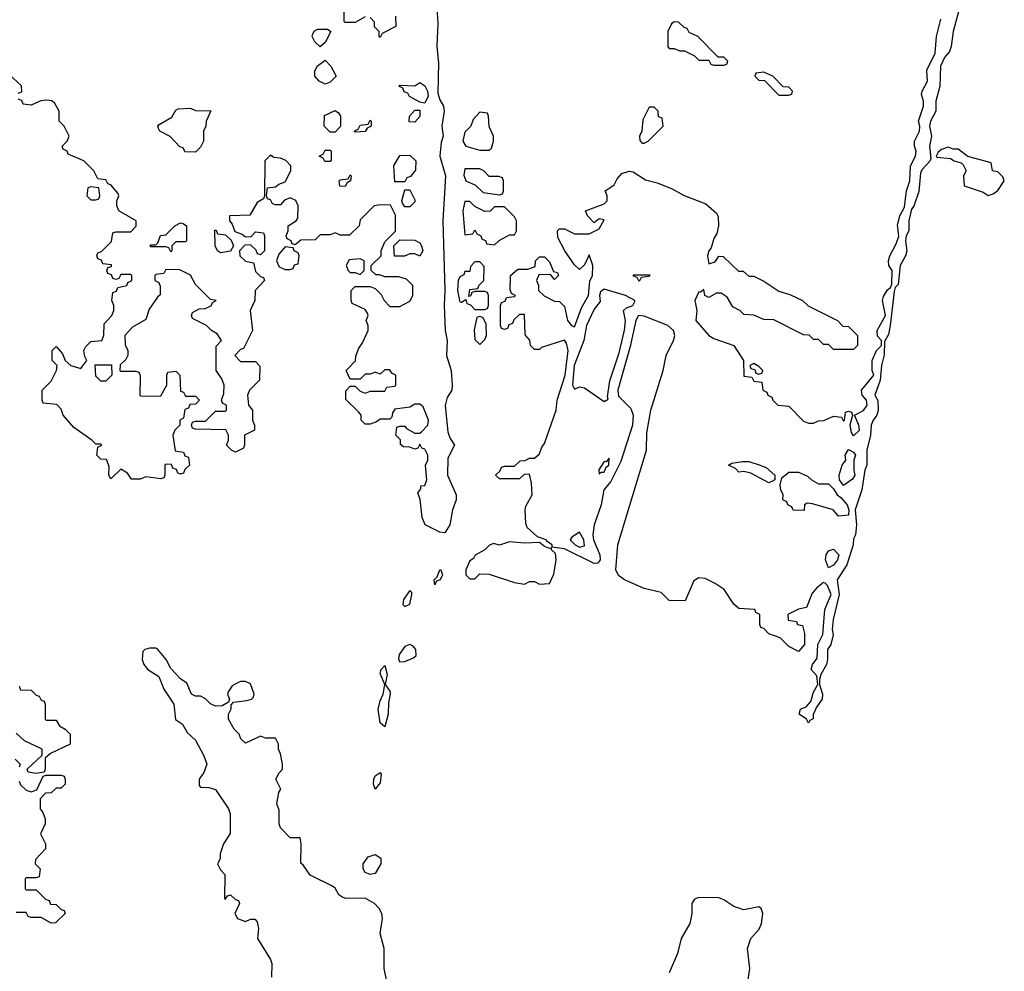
# Model space of a CAD drawing. Header units: inches. Extents: x 2380249 to 2585472, y 382747 to 546448.
# Tile 603 of 626: x 2494144 to 2498095, y 502238 to 506057. Entities that reach past the tile are written whole.
import ezdxf

# ---------------------------------------------------------------- set-up
doc = ezdxf.new("R2010")
doc.units = ezdxf.units.IN
doc.header["$MEASUREMENT"] = 0
doc.layers.add('C4590', color=7, linetype='Continuous')

msp = doc.modelspace()

# ---------------------------------------------------------------- linework, layer by layer
at = {"layer": 'C4590', "color": 4}
for points, elevation in [([(2495815.6, 506150), (2495822.2, 506042.3), (2495817.6, 505950), (2495824.4, 505884.4), (2495822, 505762), (2495830, 505735.3), (2495845.2, 505710), (2495847, 505690), (2495838.7, 505630), (2495843, 505590), (2495835.3, 505564.7), (2495829.6, 505510), (2495852.6, 505430), (2495842.2, 505250), (2495849.8, 504970), (2495847.7, 504910), (2495852, 504810), (2495858.9, 504770), (2495857.4, 504710), (2495875.8, 504650), (2495879.5, 504590), (2495878, 504570), (2495859.1, 504540.9), (2495851.1, 504508.9), (2495862.6, 504402.6), (2495870, 504379.3), (2495889.5, 504350), (2495862.2, 504297.8), (2495861.2, 504230), (2495895.8, 504150), (2495895.8, 504130), (2495880.4, 504090), (2495870.7, 504030), (2495850, 503998), (2495830, 504000.3), (2495771.3, 504030), (2495759.6, 504059.6), (2495751.1, 504131.1), (2495742, 504158), (2495754, 504174), (2495754, 504186), (2495770, 504188), (2495778, 504210), (2495772, 504270), (2495782, 504290), (2495782, 504310), (2495774, 504326), (2495770, 504334), (2495758, 504338), (2495750, 504354), (2495742, 504338), (2495730, 504334), (2495710, 504342), (2495683.6, 504343.6), (2495672.7, 504352.7), (2495671.6, 504371.6), (2495654, 504390), (2495658, 504422), (2495670, 504426), (2495690, 504426), (2495696.4, 504416.4), (2495730, 504398), (2495750, 504398), (2495756.9, 504403.1), (2495782, 504430), (2495784.7, 504450), (2495763.6, 504503.6), (2495750, 504514), (2495730, 504514), (2495710, 504502), (2495650, 504494), (2495640.4, 504479.6), (2495638, 504462), (2495630, 504454), (2495590, 504454), (2495576.4, 504443.6), (2495550, 504434), (2495530, 504434), (2495514, 504450), (2495514, 504470), (2495503.6, 504483.6), (2495452.7, 504532.7), (2495452.7, 504567.3), (2495470, 504586), (2495490, 504586), (2495510, 504566), (2495530, 504558), (2495550, 504566), (2495610, 504566), (2495618, 504582), (2495650, 504586), (2495654, 504590), (2495654, 504630), (2495638, 504638), (2495630, 504652), (2495610, 504652), (2495590, 504634), (2495570, 504642), (2495550, 504634), (2495530, 504634), (2495510, 504614), (2495470, 504614), (2495454, 504650), (2495491.6, 504688.4), (2495492.7, 504707.3), (2495503.6, 504736.4), (2495519.6, 504760.4), (2495542, 504810), (2495542, 504830), (2495534, 504850), (2495542, 504870), (2495539.6, 504879.6), (2495530, 504894), (2495478, 504918), (2495474, 504930), (2495474, 504970), (2495490, 504986), (2495550, 504986), (2495570, 504978), (2495594.6, 504954.6), (2495606, 504930), (2495630, 504906), (2495670, 504906), (2495710, 504928), (2495722, 504950), (2495722, 504990), (2495696, 505016), (2495665.4, 505025.4), (2495610, 505024.7), (2495587.3, 505032.7), (2495572.7, 505032.7), (2495554, 505050), (2495554, 505070), (2495594, 505110), (2495594, 505130), (2495610, 505166), (2495652, 505208), (2495652, 505272), (2495632.7, 505312.7), (2495590, 505314), (2495566, 505310), (2495510, 505254), (2495506, 505230), (2495467.3, 505192.7), (2495430, 505192), (2495410, 505202), (2495390, 505194), (2495350, 505194), (2495330, 505174), (2495272.7, 505172.7), (2495250, 505154), (2495238, 505158), (2495234, 505170), (2495218, 505178), (2495214, 505190), (2495222, 505210), (2495222, 505230), (2495254, 505250), (2495259.6, 505260.4), (2495262, 505310), (2495251.6, 505331.6), (2495230, 505342), (2495207.3, 505332.7), (2495190, 505314), (2495170, 505314), (2495158, 505318), (2495150, 505334), (2495138, 505338), (2495134, 505350), (2495138, 505382), (2495170, 505386), (2495183.6, 505396.4), (2495210, 505406), (2495232, 505450), (2495232, 505470), (2495211.6, 505491.6), (2495190, 505502), (2495163.6, 505503.6), (2495150, 505514), (2495128, 505490), (2495126, 505350), (2495122, 505338), (2495096.4, 505323.6), (2495067.3, 505272.7), (2494986, 505270), (2494986, 505250), (2494996.4, 505236.4), (2495007.3, 505207.3), (2495036.4, 505196.4), (2495050, 505186), (2495072.7, 505187.3), (2495090, 505206), (2495122, 505202), (2495126, 505190), (2495126, 505130), (2495110, 505114), (2495098, 505118), (2495092.7, 505132.7), (2495070, 505154), (2495047.3, 505152.7), (2495026, 505130), (2495028, 505110), (2495050, 505088), (2495082, 505082), (2495090, 505046), (2495110, 505026), (2495122, 505022), (2495126, 505010), (2495088.7, 504970), (2495088, 504930), (2495068.7, 504890), (2495078, 504810), (2495042, 504738), (2495030, 504734), (2495008, 504710), (2495030, 504686), (2495090, 504686), (2495107.3, 504667.3), (2495106, 504610), (2495066, 504570), (2495058, 504550), (2495062, 504510), (2495078, 504490), (2495078, 504450), (2495086, 504430), (2495086, 504410), (2495046, 504390), (2495046, 504350), (2495042, 504338), (2495010, 504322), (2494994, 504330), (2494974, 504350), (2494982, 504370), (2494982, 504390), (2494971.6, 504411.6), (2494850, 504414), (2494838, 504418), (2494834, 504430), (2494838, 504442), (2494850, 504446), (2494890, 504446), (2494930, 504486), (2494970, 504486), (2494974, 504490), (2494974, 504510), (2494958, 504518), (2494954, 504530), (2494963.6, 504556.4), (2494964.7, 504590), (2494955.3, 504615.3), (2494932, 504650), (2494932.7, 504747.3), (2494954, 504770), (2494936.9, 504796.9), (2494914, 504810), (2494894, 504830), (2494838, 504858), (2494834, 504870), (2494838, 504882), (2494863.6, 504896.4), (2494890, 504898), (2494914, 504910), (2494918, 504922), (2494932, 504930), (2494910, 504934), (2494870, 504974), (2494850, 504994), (2494830, 505032), (2494787.3, 505052.7), (2494730, 505054), (2494722, 505038), (2494690, 505034), (2494686, 505030), (2494686, 505010), (2494702, 505002), (2494707.3, 504987.3), (2494707.3, 504952.7), (2494696.4, 504943.6), (2494664, 504896), (2494650, 504854), (2494596.4, 504823.6), (2494566, 504790), (2494567.3, 504752.7), (2494578, 504730), (2494578, 504710), (2494570, 504694), (2494547.3, 504672.7), (2494546, 504650), (2494550, 504646), (2494610, 504646), (2494622, 504642), (2494627.3, 504627.3), (2494626, 504550), (2494630, 504546), (2494710, 504548), (2494734, 504590), (2494734, 504630), (2494738, 504642), (2494770, 504646), (2494786, 504630), (2494790, 504566), (2494802, 504562), (2494810, 504546), (2494850, 504546), (2494866, 504530), (2494850, 504514), (2494827.3, 504512.7), (2494822, 504498), (2494807.3, 504492.7), (2494802, 504458), (2494786, 504450), (2494786, 504430), (2494766, 504410), (2494758, 504390), (2494767.3, 504327.3), (2494802, 504322), (2494807.3, 504307.3), (2494822, 504302), (2494826, 504270), (2494807.3, 504252.7), (2494802, 504238), (2494790, 504234), (2494778, 504238), (2494772.7, 504252.7), (2494758, 504258), (2494752.7, 504272.7), (2494730, 504274), (2494726, 504270), (2494726, 504230), (2494722, 504218), (2494710, 504214), (2494650, 504222), (2494627.3, 504212.7), (2494592.7, 504212.7), (2494576.9, 504236.9), (2494550, 504254), (2494510, 504214), (2494502, 504230), (2494503.6, 504263.6), (2494492.7, 504292.7), (2494470, 504294), (2494454, 504310), (2494458, 504342), (2494474, 504350), (2494470, 504354), (2494450, 504354), (2494434, 504370), (2494360.7, 504420.7), (2494318, 504470), (2494310, 504494), (2494292.7, 504512.7), (2494238, 504518), (2494234, 504530), (2494234, 504570), (2494270, 504606), (2494292, 504650), (2494294, 504670), (2494274, 504690), (2494274, 504730), (2494290, 504746), (2494316.4, 504716.4), (2494326, 504690), (2494349, 504669), (2494390, 504658), (2494414, 504690), (2494405.4, 504705.4), (2494402, 504730), (2494410, 504746), (2494430, 504766), (2494474, 504770), (2494482, 504790), (2494483.6, 504836.4), (2494514, 504870), (2494522, 504890), (2494522, 504910), (2494514, 504930), (2494518, 504962), (2494532, 504968), (2494538, 504982), (2494574, 504990), (2494578, 505002), (2494594, 505010), (2494594, 505030), (2494590, 505034), (2494550, 505034), (2494542, 505018), (2494530, 505014), (2494518, 505018), (2494512.7, 505032.7), (2494498, 505038), (2494494, 505050), (2494498, 505062), (2494512.7, 505067.3), (2494512.7, 505072.7), (2494478, 505078), (2494472.7, 505092.7), (2494458, 505098), (2494454, 505110), (2494458, 505122), (2494472.7, 505127.3), (2494512.7, 505167.3), (2494518, 505202), (2494530, 505206), (2494590, 505206), (2494611.3, 505228.7), (2494612, 505250), (2494542, 505290), (2494534, 505310), (2494534, 505330), (2494542, 505350), (2494539.6, 505359.6), (2494510, 505394), (2494498, 505398), (2494490, 505414), (2494458, 505418), (2494442, 505450), (2494402, 505490), (2494338, 505518), (2494334, 505530), (2494318, 505538), (2494314, 505550), (2494334, 505570), (2494342, 505590), (2494322, 505630), (2494302, 505650), (2494302, 505690), (2494283.6, 505723.6), (2494271.6, 505731.6), (2494250, 505734), (2494228.4, 505731.6), (2494190, 505714), (2494158, 505718), (2494152.7, 505732.7), (2494138, 505738)], 48), ([(2497927, 506150), (2497889.6, 506010), (2497882, 505950), (2497875.1, 505930), (2497855.1, 505904.9), (2497839.6, 505870), (2497836.2, 505790), (2497821.2, 505730), (2497820.9, 505690), (2497799.3, 505650), (2497795.1, 505630), (2497802.7, 505590), (2497795.3, 505550), (2497800.4, 505499.6), (2497798, 505490), (2497764.8, 505455.2), (2497759.5, 505440.5), (2497751.9, 505368.1), (2497731.7, 505308.3), (2497723.2, 505296.8), (2497712.7, 505250), (2497712.3, 505210), (2497702, 505190), (2497699, 505170), (2497704, 505130), (2497699, 505110), (2497677.2, 505070), (2497670, 504994), (2497658, 504982), (2497653.6, 504966.4), (2497637.2, 504830), (2497630, 504794), (2497614.6, 504765.4), (2497612.7, 504712.7), (2497602, 504670), (2497597.2, 504610), (2497575.3, 504550), (2497588.4, 504528.4), (2497589, 504490), (2497584, 504470), (2497569.3, 504450.7), (2497561.2, 504430), (2497559, 504390), (2497544, 504330), (2497544, 504270), (2497535.3, 504250), (2497524, 504170), (2497497.2, 504090), (2497502, 504030), (2497498, 503990), (2497490, 503974), (2497488.7, 503950), (2497464, 503870), (2497424, 503810), (2497432.7, 503750), (2497408, 503650), (2497404, 503610), (2497408.9, 503588.9), (2497399.3, 503550), (2497385.2, 503530), (2497386, 503490), (2497381.2, 503470), (2497359, 503430), (2497354, 503410), (2497354, 503390), (2497365.2, 503350), (2497364, 503330), (2497341.2, 503298.8), (2497328.4, 503268.4), (2497328.4, 503251.6), (2497315.3, 503244.7), (2497310, 503234), (2497302, 503250), (2497272, 503270), (2497278, 503290), (2497299.9, 503300.1), (2497319.1, 503320.9), (2497330, 503358), (2497347.3, 503390), (2497343.5, 503423.5), (2497320.7, 503450), (2497326, 503470), (2497344.5, 503495.5), (2497346.8, 503550), (2497366.8, 503590), (2497374.8, 503690), (2497401, 503750), (2497386, 503786), (2497376, 503796), (2497370, 503798), (2497342.7, 503777.3), (2497324, 503756), (2497302, 503698), (2497270, 503692), (2497226, 503670), (2497227.3, 503647.3), (2497262, 503642), (2497266, 503630), (2497286, 503626), (2497294, 503594), (2497294, 503550), (2497270, 503522), (2497230, 503542), (2497196, 503576), (2497150, 503592), (2497130, 503614), (2497118, 503618), (2497114, 503630), (2497114, 503670), (2497098, 503678), (2497094, 503690), (2497030, 503694), (2497010, 503712), (2496970.8, 503770.8), (2496935.3, 503795.3), (2496894.8, 503814.8), (2496870, 503818), (2496850, 503804.7), (2496814.5, 503725.5), (2496750, 503726), (2496718, 503758), (2496650, 503774.6), (2496570.7, 503810), (2496546.5, 503826.5), (2496536.4, 503850), (2496544.4, 503950), (2496659.5, 504330), (2496661.3, 504398.7), (2496677.1, 504490), (2496726, 504650), (2496738, 504710), (2496768, 504770), (2496773.4, 504790), (2496768.2, 504810), (2496745.5, 504830), (2496650, 504867.6), (2496627.3, 504870), (2496616.4, 504850), (2496593.8, 504746.2), (2496543.8, 504570), (2496546.8, 504546.9), (2496596.9, 504496.9), (2496605.3, 504470), (2496603.8, 504430), (2496556.4, 504283.6), (2496515.9, 504204.1), (2496488.2, 504170), (2496478, 504110), (2496448.8, 504030), (2496443.5, 503990), (2496446.2, 503970), (2496471.5, 503910), (2496474, 503890), (2496463.7, 503876.3), (2496450, 503874.4), (2496330, 503933.4), (2496281, 503941), (2496281, 503950), (2496261.6, 503961.6), (2496257.3, 503970), (2496222, 503982), (2496179.9, 504019.9), (2496175.1, 504035.1), (2496172.3, 504090), (2496175.6, 504104.4), (2496200.3, 504150), (2496198.3, 504198.3), (2496190, 504234), (2496168.4, 504231.6), (2496150, 504214), (2496070, 504214), (2496054, 504230), (2496072.7, 504247.3), (2496078, 504262), (2496090, 504266), (2496130, 504266), (2496152.7, 504287.3), (2496172, 504288), (2496190, 504298), (2496210, 504298), (2496230, 504315.3), (2496238.9, 504341.1), (2496250, 504356), (2496297.1, 504490), (2496301.3, 504530), (2496332.5, 504630), (2496345.5, 504730), (2496338.8, 504758.8), (2496330, 504771.3), (2496238, 504742), (2496230, 504734), (2496210, 504734), (2496194, 504750), (2496191.3, 504771.3), (2496172.7, 504792.7), (2496170, 504874), (2496150, 504874), (2496127.3, 504852.7), (2496122, 504838), (2496107.3, 504832.7), (2496102, 504818), (2496090, 504814), (2496078, 504818), (2496074, 504830), (2496074, 504910), (2496078, 504922), (2496092.7, 504927.3), (2496098, 504942), (2496130, 504946), (2496134, 504950), (2496118, 504958), (2496112.7, 504972.7), (2496114, 505030), (2496143.6, 505056.4), (2496183.6, 505056.4), (2496212.7, 505067.3), (2496214, 505090), (2496230, 505106), (2496250, 505106), (2496270, 505086), (2496286, 505046), (2496302, 505042), (2496306, 505030), (2496290, 505014), (2496274, 505034), (2496227.3, 505032.7), (2496218, 505010), (2496226, 504990), (2496226, 504970), (2496248.4, 504948.4), (2496290, 504928), (2496310, 504926), (2496330, 504906), (2496342, 504850), (2496358, 504830), (2496370, 504824), (2496398.9, 504901.1), (2496426.3, 504950), (2496431.7, 505008.3), (2496442.8, 505030), (2496444, 505070), (2496430, 505114), (2496410, 505074), (2496390, 505054), (2496370, 505074), (2496332, 505130), (2496303.6, 505183.6), (2496302, 505210), (2496310, 505218), (2496330, 505218), (2496370, 505198), (2496430, 505198), (2496470, 505218), (2496490, 505254), (2496470, 505258), (2496450, 505242), (2496422, 505270), (2496414, 505290), (2496490, 505318), (2496502, 505330), (2496502, 505350), (2496494, 505370), (2496530, 505394), (2496541.7, 505418.3), (2496560.3, 505439.7), (2496590, 505449.6), (2496606.2, 505446.2), (2496654.8, 505414.8), (2496702.5, 505402.5), (2496759.7, 505379.8), (2496810, 505351.8), (2496897.8, 505317.8), (2496940.1, 505280.1), (2496947.4, 505267.4), (2496948.5, 505230), (2496941.6, 505198.4), (2496930, 505178.8), (2496918.5, 505141.5), (2496909.7, 505129.7), (2496904.7, 505110), (2496910, 505078), (2496934.4, 505085.6), (2496950, 505108), (2496967.3, 505107.3), (2497028.4, 505048.4), (2497047.3, 505047.3), (2497070, 505028), (2497090, 505028), (2497130, 505008), (2497190, 504968), (2497234.6, 504954.6), (2497286, 504930), (2497308.4, 504908.4), (2497426, 504850), (2497447.3, 504827.3), (2497470, 504826), (2497506, 504790), (2497506, 504750), (2497490, 504734), (2497410, 504734), (2497390, 504754), (2497370, 504754), (2497350, 504774), (2497330, 504774), (2497311.6, 504791.6), (2497290, 504792), (2497170, 504852), (2497130, 504854), (2497090, 504872), (2497050, 504874), (2497034, 504890), (2497005.4, 504905.4), (2496983.6, 504943.6), (2496959.6, 504959.6), (2496940.4, 504959.6), (2496910, 504942), (2496894, 504950), (2496890, 504974), (2496876.4, 504963.6), (2496870, 504964.7), (2496854, 504930), (2496862, 504890), (2496858, 504850), (2496910, 504789.2), (2496930, 504777.2), (2497010, 504749), (2497048.7, 504690), (2497050, 504626), (2497082, 504622), (2497090, 504606), (2497122, 504602), (2497126, 504570), (2497142, 504562), (2497146, 504550), (2497162, 504542), (2497166, 504530), (2497186, 504510), (2497230, 504506), (2497290, 504446), (2497310, 504438), (2497330, 504438), (2497350, 504448), (2497371.6, 504448.4), (2497410, 504466), (2497442, 504462), (2497450, 504446), (2497454, 504450), (2497458, 504482), (2497470, 504486), (2497482, 504482), (2497486, 504470), (2497475.3, 504430), (2497481.2, 504401.2), (2497488, 504390), (2497490.9, 504389.1), (2497514, 504410), (2497512, 504430), (2497494, 504470), (2497530.9, 504489.1), (2497544.7, 504510), (2497542, 504530), (2497524.7, 504550), (2497522, 504570), (2497572, 504630), (2497564.7, 504650), (2497564.7, 504690), (2497582, 504730), (2497602, 504750), (2497602, 504770), (2497587.1, 504787.1), (2497584.7, 504810), (2497618, 504870), (2497606.8, 504930), (2497610, 504946), (2497626.4, 504973.6), (2497638, 504982), (2497643.6, 504996.4), (2497644.7, 505050), (2497631.3, 505070), (2497631, 505090), (2497636, 505110), (2497662, 505158), (2497671.6, 505188.4), (2497666.4, 505233.6), (2497676, 505270), (2497694.8, 505305.2), (2497702.8, 505370), (2497716, 505410), (2497718.8, 505470), (2497738.8, 505510), (2497741, 505530), (2497734.8, 505550), (2497734.8, 505570), (2497754.8, 505610), (2497756, 505630), (2497751, 505650), (2497770.8, 505710), (2497770.8, 505730), (2497763.5, 505756.5), (2497766, 505770), (2497787.3, 505810), (2497784.9, 505855.1), (2497817.5, 505922.5), (2497823.8, 505990), (2497840.9, 506059.1)], 48), ([(2495530, 506068), (2495490, 506046), (2495450, 506046), (2495446, 506050), (2495446, 506090)], 48), ([(2495651.6, 506071.6), (2495654, 506030), (2495598, 506002), (2495590, 505986), (2495586, 505990), (2495586, 506010), (2495568.4, 506028.4), (2495567.3, 506047.3), (2495550, 506066)], 48), ([(2494138, 505762), (2494152, 505768), (2494151.6, 505791.6), (2494099.6, 505839.6)], 48), ([(2495618, 502198), (2495606.8, 502250), (2495606, 502330), (2495590.5, 502390), (2495599.5, 502450), (2495597.6, 502470), (2495587.2, 502490), (2495568.4, 502510), (2495530, 502532), (2495451, 502531), (2495436.9, 502536.9), (2495425.4, 502545.4), (2495410, 502572), (2495399.8, 502579.8), (2495310, 502624.7), (2495283.6, 502663.6), (2495272.7, 502672.7), (2495274, 502750), (2495270, 502774), (2495230, 502774), (2495190, 502814), (2495184.7, 502830), (2495185.4, 502885.4), (2495176, 502910), (2495183.6, 502956.4), (2495192, 502970), (2495172, 503010), (2495184.7, 503035.3), (2495198, 503050), (2495198, 503070), (2495190.9, 503110.9), (2495182, 503130), (2495182, 503150), (2495170, 503174), (2495130, 503174), (2495110, 503182), (2495050, 503154), (2495031.6, 503171.6), (2495024.7, 503190), (2495004.7, 503210), (2494982, 503250), (2494982, 503270), (2494992, 503292), (2494992, 503308), (2495002, 503318), (2495055.3, 503324.7), (2495074, 503330), (2495082, 503338), (2495084.7, 503350), (2495070, 503392), (2495050, 503402), (2495030, 503402), (2495006, 503390), (2494996.4, 503383.6), (2494980.4, 503359.6), (2494978, 503350), (2494986, 503330), (2494982, 503318), (2494956.4, 503303.6), (2494930, 503302), (2494910, 503312), (2494890, 503332), (2494870, 503342), (2494850, 503342), (2494834, 503350), (2494815.3, 503395.3), (2494790, 503412), (2494750, 503454), (2494732, 503490), (2494698, 503530), (2494690, 503534.8), (2494664.7, 503535.3), (2494646, 503530), (2494638, 503522), (2494635.3, 503490), (2494642, 503470), (2494658, 503450), (2494702, 503422), (2494722, 503370), (2494762, 503310), (2494769.1, 503249.1), (2494798, 503230), (2494816.4, 503196.4), (2494850, 503166), (2494883.1, 503103.1), (2494895.3, 503070), (2494883.1, 503036.9), (2494864, 503010), (2494864, 502984), (2494870, 502978), (2494903.6, 502976.4), (2494930, 502968), (2494982, 502890), (2494988.7, 502870), (2494988.4, 502791.6), (2494962, 502750), (2494948, 502710), (2494948, 502690), (2494938, 502670), (2494950, 502646), (2494967.3, 502627.3), (2494966, 502530), (2494970, 502528), (2494978, 502542), (2494990, 502546), (2495010, 502526), (2495022, 502522), (2495026, 502510), (2495008, 502470), (2495018, 502450), (2495050, 502439), (2495070, 502448), (2495087.3, 502447.3), (2495096.4, 502436.4), (2495102, 502410), (2495098, 502370), (2495150, 502286), (2495155.3, 502270), (2495154.6, 502214.6)], 44), ([(2494142, 503382), (2494147.3, 503367.3), (2494190, 503366), (2494210, 503346), (2494222, 503342), (2494230, 503326), (2494242, 503322), (2494246, 503310), (2494246, 503250), (2494250, 503246), (2494290, 503246), (2494303.1, 503223.1), (2494326, 503210), (2494346, 503190), (2494346, 503150), (2494267.3, 503112.7), (2494246, 503094), (2494246, 503050), (2494242, 503038), (2494210, 503032), (2494178, 503038), (2494174, 503050), (2494234, 503106), (2494234, 503130), (2494163.6, 503163.6), (2494130, 503194)], 48), ([(2494126, 503090), (2494146, 503070), (2494142, 503058)], 48), ([(2494142, 503002), (2494147.3, 502987.3), (2494170, 502966), (2494190, 502958), (2494212.7, 502967.3), (2494238, 503022), (2494250, 503026), (2494310, 503026), (2494322, 503022), (2494326, 503010), (2494326, 502990), (2494310, 502974), (2494290, 502974), (2494270, 502954), (2494247.3, 502952.7), (2494226, 502930), (2494226, 502890), (2494236.4, 502876.4), (2494246, 502850), (2494246, 502830), (2494228, 502790), (2494248, 502750), (2494248, 502730), (2494207.3, 502687.3), (2494206, 502670), (2494226, 502650), (2494222, 502618), (2494210, 502614), (2494170, 502614), (2494166, 502610), (2494166, 502570), (2494170, 502566), (2494210, 502566), (2494247.3, 502527.3), (2494262, 502522), (2494267.3, 502507.3), (2494290, 502506), (2494310, 502486), (2494322, 502482), (2494326, 502470), (2494287.3, 502432.7), (2494270, 502432), (2494230, 502454), (2494190, 502454), (2494178, 502458), (2494170, 502474), (2494130, 502474)], 48), ([(2497050.4, 502090), (2497074, 502250), (2497064.4, 502330), (2497078, 502370), (2497112.1, 502407.9), (2497120.9, 502430), (2497126.4, 502470), (2497119.1, 502490), (2497110, 502497.1), (2497050, 502485.5), (2497010, 502498), (2496970, 502525.5), (2496950, 502533), (2496870, 502534), (2496852.7, 502527.3), (2496841.2, 502510), (2496841.2, 502470), (2496832.7, 502430), (2496799, 502370), (2496784, 502310), (2496750, 502232)], 44)]:
    msp.add_lwpolyline(points, dxfattribs=dict(at, elevation=elevation))
for points, elevation in [([(2496770, 506048), (2496759.6, 506040.4), (2496744.7, 506010), (2496744.7, 505950), (2496750, 505942), (2496770, 505942), (2496792.7, 505932.7), (2496811.6, 505931.6), (2496851.6, 505911.6), (2496870, 505894), (2496910, 505894), (2496918, 505878), (2496930, 505874), (2496970, 505874), (2496982, 505878), (2496986, 505890), (2496970, 505906), (2496947.3, 505907.3), (2496866, 505990), (2496830, 506006), (2496822, 506022), (2496810, 506026), (2496787.3, 506047.3)], 48), ([(2495350, 505948), (2495328.4, 505968.4), (2495318, 505990), (2495320.4, 505999.6), (2495327.3, 506012.7), (2495340.4, 506019.6), (2495379.6, 506019.6), (2495392, 506010), (2495370, 505966)], 48), ([(2495370, 505798), (2495346, 505810), (2495328, 505830), (2495328, 505850), (2495338, 505870), (2495370, 505894), (2495392, 505870), (2495414, 505830), (2495390, 505806)], 48), ([(2497130, 505846), (2497098, 505842), (2497094, 505830), (2497110, 505814), (2497132.7, 505812.7), (2497190, 505754), (2497230, 505754), (2497242, 505758), (2497246, 505770), (2497230, 505786), (2497207.3, 505787.3), (2497166, 505830)], 48), ([(2495770, 505722), (2495750, 505726), (2495708.4, 505748.4), (2495702, 505762), (2495687.3, 505767.3), (2495682, 505782), (2495666, 505790), (2495670, 505794), (2495730, 505792), (2495750, 505804.7), (2495770, 505791.3), (2495780.7, 505770), (2495782.8, 505750)], 48), ([(2494850, 505526), (2494807.3, 505527.3), (2494802, 505542), (2494787.3, 505547.3), (2494748.4, 505588.4), (2494706, 505610), (2494700.4, 505620.4), (2494698, 505630), (2494703.1, 505636.9), (2494754.6, 505665.4), (2494770, 505694), (2494780.4, 505699.6), (2494830, 505702), (2494850, 505692), (2494910.7, 505690.7), (2494892, 505650), (2494891.3, 505630), (2494882, 505610), (2494882, 505570), (2494870, 505546)], 48), ([(2495390, 505606), (2495366, 505630), (2495367.3, 505672.7), (2495410, 505692), (2495423.6, 505683.6), (2495432, 505670), (2495431.6, 505628.4), (2495410, 505606)], 48), ([(2495730, 505646), (2495707.3, 505647.3), (2495708, 505670), (2495730, 505694), (2495750, 505694), (2495750, 505668)], 48), ([(2496690, 505706), (2496670, 505706), (2496644.7, 505655.3), (2496641, 505610), (2496632, 505590), (2496632.7, 505572.7), (2496642, 505562), (2496650, 505562), (2496666, 505570), (2496726, 505630), (2496722, 505662), (2496707.3, 505667.3), (2496706, 505690)], 48), ([(2495490, 505606), (2495486, 505610), (2495502, 505618), (2495510, 505634), (2495542, 505638), (2495550, 505654), (2495554, 505650), (2495554, 505630), (2495538, 505622), (2495530, 505608)], 48), ([(2495990, 505686), (2495963.6, 505656.4), (2495954, 505630), (2495930, 505606), (2495922.8, 505570), (2495934, 505550), (2495990, 505534), (2496030, 505534), (2496038, 505542), (2496046, 505570), (2496046, 505590), (2496028.4, 505628.4), (2496026, 505670), (2496022, 505682)], 48), ([(2495390, 505488), (2495368.4, 505488.4), (2495362, 505502), (2495346, 505510), (2495362, 505518), (2495370, 505534), (2495390, 505534), (2495394, 505530), (2495394, 505490)], 48), ([(2497870, 505546), (2497843.6, 505536.4), (2497830, 505526), (2497822, 505510), (2497824.7, 505504.7), (2497879.6, 505499.6), (2497894, 505490), (2497922, 505482), (2497930, 505474), (2497942, 505450), (2497932, 505430), (2497934, 505390), (2498010, 505364.7), (2498030, 505352), (2498050, 505358), (2498070, 505372), (2498095.3, 505410), (2498090, 505426), (2498070, 505446), (2498048, 505450), (2498042, 505482), (2497948.4, 505508.4), (2497910, 505538), (2497890, 505538)], 48), ([(2495650, 505406), (2495646, 505470), (2495670, 505512), (2495710, 505514), (2495734, 505490), (2495732.7, 505452.7), (2495712.7, 505427.3), (2495698, 505422), (2495690, 505406)], 48), ([(2495990, 505458), (2495930, 505458), (2495926.4, 505433.6), (2495934, 505410), (2495972.7, 505392.7), (2496003.6, 505363.6), (2496070, 505354), (2496082, 505358), (2496086, 505370), (2496086, 505410), (2496082, 505422), (2496067.3, 505427.3), (2496028, 505428), (2496006, 505450)], 48), ([(2495450, 505388), (2495428.9, 505388.9), (2495426, 505410), (2495430, 505414), (2495462, 505418), (2495470, 505434), (2495474, 505430), (2495472, 505410), (2495458, 505402)], 48), ([(2494430, 505386), (2494418, 505382), (2494414, 505350), (2494430, 505334), (2494450, 505334), (2494462, 505338), (2494466, 505350), (2494462, 505382)], 48), ([(2495690, 505306), (2495680.4, 505320.4), (2495678, 505330), (2495690, 505374), (2495710, 505374), (2495730, 505334), (2495730, 505326), (2495710, 505306)], 48), ([(2495950, 505328), (2495930, 505328), (2495923, 505290), (2495930, 505194), (2495962, 505198), (2495970, 505214), (2495978, 505198), (2495994, 505190), (2495998, 505178), (2496014, 505170), (2496018, 505158), (2496050, 505154), (2496068.4, 505171.6), (2496110, 505194), (2496130, 505194), (2496138, 505210), (2496138, 505250), (2496130, 505266), (2496090, 505306), (2496050, 505306), (2496031.6, 505288.4), (2496010, 505288), (2495970, 505308)], 48), ([(2494750, 505126), (2494742, 505142), (2494730, 505146), (2494670, 505146), (2494666, 505150), (2494670, 505154), (2494690, 505154), (2494698, 505162), (2494708.9, 505191.1), (2494730, 505194), (2494766, 505230), (2494790, 505242), (2494799.6, 505239.6), (2494814, 505230), (2494814, 505170), (2494810, 505166), (2494770, 505166), (2494754, 505150), (2494754, 505130)], 48), ([(2494950, 505122), (2494938, 505130), (2494928, 505150), (2494927.3, 505212.7), (2494932.7, 505212.7), (2494938, 505198), (2494970, 505194), (2494992.7, 505172.7), (2495002, 505150), (2494990, 505128)], 48), ([(2495210, 505146), (2495183.6, 505116.4), (2495174, 505090), (2495184.7, 505064.7), (2495210, 505054), (2495230, 505054), (2495242, 505058), (2495247.3, 505072.7), (2495262, 505078), (2495266, 505110), (2495262, 505122), (2495246, 505130), (2495242, 505142)], 48), ([(2495750, 505108.7), (2495730, 505118), (2495710, 505118), (2495688.4, 505108.4), (2495648, 505108), (2495646, 505150), (2495670, 505174), (2495730, 505172), (2495750, 505162), (2495756, 505150), (2495762, 505130)], 48), ([(2495510, 505098), (2495466.4, 505093.6), (2495454, 505070), (2495462, 505050), (2495470, 505042), (2495490, 505042), (2495510, 505034), (2495526, 505050), (2495526, 505090)], 48), ([(2495990, 505086), (2495970, 505086), (2495952.7, 505067.3), (2495950, 505046), (2495930, 505046), (2495926.4, 505033.6), (2495910, 505025.2), (2495903.7, 505010), (2495901.3, 504970), (2495908.5, 504930), (2495910, 504924.7), (2495916.4, 504923.6), (2495934, 504934), (2495938, 504918), (2495952.7, 504912.7), (2495970, 504894), (2496010, 504894), (2496022, 504898), (2496026, 504910), (2496026, 504950), (2496022, 504962), (2496010, 504966), (2495970, 504966), (2495958, 504962), (2495952.7, 504947.3), (2495946, 504946), (2495950, 504974), (2495982, 504978), (2495986, 504990), (2496006, 505010), (2496007.3, 505067.3)], 48), ([(2496630, 505006), (2496622, 505022), (2496607.3, 505027.3), (2496607.3, 505032.7), (2496672.7, 505032.7), (2496670, 505026), (2496638, 505022)], 48), ([(2496490, 504975.8), (2496474.9, 504965.1), (2496470.5, 504950), (2496473.4, 504926.6), (2496450, 504895.1), (2496418.6, 504830), (2496408, 504770), (2496368.6, 504670), (2496362.4, 504590), (2496370, 504574.8), (2496390, 504584.4), (2496410, 504579.3), (2496490, 504525.5), (2496505.6, 504534.4), (2496503.3, 504543.3), (2496512.4, 504607.6), (2496550, 504720.7), (2496570.9, 504810.9), (2496575, 504850), (2496566.6, 504890), (2496579.1, 504900.9), (2496604, 504910), (2496613.2, 504926.8), (2496613.2, 504930), (2496574.5, 504950)], 52), ([(2495990, 504866), (2495978, 504862), (2495967.3, 504812.7), (2495970, 504774), (2495990, 504754), (2496010, 504774), (2496018, 504790), (2496016.4, 504836.4), (2496002, 504862)], 48), ([(2494470, 504606), (2494450, 504626), (2494447.3, 504672.7), (2494512.7, 504672.7), (2494514, 504630), (2494490, 504606)], 48), ([(2497090, 504678), (2497074, 504670), (2497078, 504658), (2497094, 504654), (2497098, 504638), (2497110, 504634), (2497122, 504638), (2497126, 504650), (2497110, 504666)], 48), ([(2497450, 504188), (2497434, 504210), (2497433.2, 504230), (2497444, 504270), (2497459, 504290), (2497457.2, 504310), (2497470, 504332), (2497490, 504322), (2497498, 504310), (2497491.1, 504288.9), (2497491, 504250), (2497496, 504230), (2497486.4, 504213.6)], 48), ([(2496510, 504298), (2496496.9, 504283.1), (2496490, 504284), (2496468.7, 504251.3), (2496470, 504234), (2496478, 504242), (2496490, 504242), (2496498, 504262), (2496508.7, 504270)], 52), ([(2497150, 504198), (2497078, 504238), (2497050, 504244), (2497030, 504242), (2497016, 504256), (2496988, 504270), (2497002, 504278), (2497044.7, 504284.7), (2497070, 504284.7), (2497111.1, 504271.1), (2497139.8, 504259.8), (2497174, 504230), (2497174, 504210), (2497170, 504208)], 48), ([(2497350, 504194), (2497390, 504194), (2497410, 504174), (2497424.7, 504150), (2497439.9, 504139.9), (2497464.7, 504110), (2497472, 504090), (2497470, 504068.7), (2497430, 504065.2), (2497408, 504090), (2497325.4, 504114.6), (2497303.6, 504116.4), (2497294, 504110), (2497292, 504088), (2497248.4, 504088.4), (2497242, 504102), (2497226, 504110), (2497222, 504122), (2497206, 504130), (2497208, 504150), (2497198, 504170), (2497195.3, 504190), (2497202, 504218), (2497230, 504242), (2497270, 504242), (2497305.4, 504225.4), (2497322, 504210)], 48), ([(2496390, 504001.2), (2496359.8, 503980.2), (2496353.4, 503970), (2496373, 503950), (2496390, 503940.9), (2496410, 503945.5), (2496407.8, 503970)], 52), ([(2496110, 503962), (2496070, 503949), (2496045.4, 503954.6), (2496030, 503948.7), (2496010.6, 503929.4), (2495971.6, 503908.4), (2495964.7, 503895.3), (2495950, 503886), (2495934, 503850), (2495934, 503830), (2495950, 503814), (2495970, 503814), (2495990, 503834), (2496028.4, 503831.6), (2496130, 503798), (2496170, 503792), (2496190, 503802), (2496210, 503802), (2496230, 503792), (2496270, 503794), (2496287.3, 503832.7), (2496297.2, 503890), (2496294.5, 503914.5), (2496278, 503930), (2496278, 503938), (2496270, 503935.3), (2496250, 503943.7), (2496230, 503959), (2496170, 503956)], 48), ([(2497390, 503858), (2497378, 503890), (2497380.9, 503910), (2497390, 503926), (2497410, 503932), (2497431.3, 503910), (2497426, 503890), (2497410, 503868)], 48), ([(2495810, 503789.5), (2495806.9, 503810), (2495818.7, 503821.3), (2495829.7, 503850), (2495834, 503850), (2495840.5, 503830), (2495831.8, 503810), (2495816.3, 503803.7)], 44), ([(2495710, 503766), (2495684.7, 503730), (2495682, 503710), (2495690, 503702), (2495710, 503712), (2495718, 503750), (2495718, 503758)], 48), ([(2495710, 503549.2), (2495690, 503541.6), (2495666.3, 503510), (2495664.4, 503490), (2495670, 503480.7), (2495690, 503482), (2495724, 503496), (2495734.6, 503505.4), (2495733.2, 503530), (2495722.7, 503542.7)], 48), ([(2495610, 503219), (2495590, 503235.3), (2495582, 503290), (2495590, 503324), (2495602, 503350), (2495609.5, 503389.5), (2495590, 503434), (2495594, 503450), (2495610, 503466), (2495618.7, 503430), (2495610.7, 503390), (2495630, 503362), (2495631.3, 503350), (2495624.2, 503315.8), (2495623.1, 503270)], 44), ([(2495570, 502969.5), (2495564.2, 502990), (2495565.4, 503010), (2495570, 503022.8), (2495590, 503036.3), (2495594, 503030), (2495590, 502995.3)], 44), ([(2495550, 502626.3), (2495530, 502635.1), (2495522.6, 502650), (2495522.6, 502670), (2495542.5, 502697.5), (2495570, 502707), (2495592.9, 502692.9), (2495593.7, 502670), (2495570, 502631.5)], 44)]:
    msp.add_lwpolyline(points, close=True, dxfattribs=dict(at, elevation=elevation))

doc.saveas('drawing.dxf')
